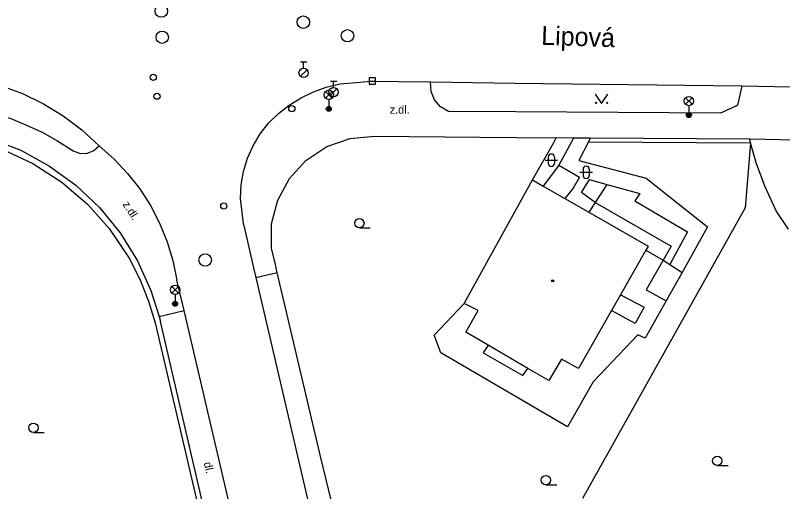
# Model space of a CAD drawing. Extents: x -600309 to -598967, y -1161267 to -1160292.
# Drawn here: x -600131.5 to -600069.9, y -1160658.3 to -1160620.1 of the extents above; entities that cross this region are included whole.
import ezdxf

# ---------------------------------------------------------------- set-up
doc = ezdxf.new("R2010")
doc.units = 0
for name, color, linetype in [('Level 10', 7, 'Continuous'), ('Level 11', 7, 'Continuous'), ('Level 27', 7, 'Continuous'), ('Level 28', 7, 'Continuous'), ('Level 31', 7, 'Continuous'), ('Level 33', 7, 'Continuous'), ('Level 36', 7, 'Continuous'), ('Level 39', 7, 'Continuous'), ('Level 40', 7, 'Continuous'), ('Level 49', 7, 'Continuous'), ('Level 5', 7, 'Continuous'), ('Level 51', 7, 'Continuous'), ('Level 54', 7, 'Continuous'), ('Level 7', 7, 'Continuous'), ('Level 8', 7, 'Continuous')]:
    doc.layers.add(name, color=color, linetype=linetype)

msp = doc.modelspace()

# ---------------------------------------------------------------- linework, layer by layer
at = {"layer": 'Level 10'}
for points in [[(-600138.2, -1160624.83), (-600136.33, -1160624.94), (-600134.49, -1160625.24), (-600132.68, -1160625.71), (-600130.93, -1160626.35), (-600129.24, -1160627.17), (-600127.65, -1160628.14), (-600126.1599, -1160629.26), (-600124.78, -1160630.53)], [(-600113.21, -1160636.57), (-600113.43, -1160634.76), (-600113.37, -1160633.67), (-600113.18, -1160632.59), (-600112.86, -1160631.54), (-600112.4099, -1160630.53), (-600111.85, -1160629.59), (-600111.18, -1160628.7199), (-600110.38, -1160627.95), (-600109.51, -1160627.27), (-600108.57, -1160626.69), (-600107.58, -1160626.21), (-600106.54, -1160625.83), (-600105.46, -1160625.57), (-600104.1546, -1160625.4632), (-600103.26, -1160625.39)], [(-600098.17, -1160625.44), (-600103.26, -1160625.39)], [(-600073.18, -1160625.76), (-600091.42, -1160625.53), (-600098.17, -1160625.44)], [(-600067.9699, -1160625.86), (-600073.18, -1160625.76)], [(-600124.78, -1160630.53), (-600123.59, -1160631.59), (-600122.5, -1160632.75), (-600121.52, -1160634), (-600120.6599, -1160635.34), (-600119.92, -1160636.75), (-600119.32, -1160638.23)], [(-600113.17, -1160636.94), (-600113.21, -1160636.57)], [(-600113.17, -1160636.94), (-600112.3812, -1160640.323), (-600112.2, -1160641.1)], [(-600119.32, -1160638.23), (-600118.85, -1160639.75), (-600118.53, -1160641.31)], [(-600117.96, -1160643.76), (-600118.53, -1160641.31)], [(-600112.2, -1160641.1), (-600107.45, -1160661.4)], [(-600112.78, -1160665.83), (-600117.96, -1160643.76)]]:
    msp.add_lwpolyline(points, dxfattribs=at)
at = {"layer": 'Level 11'}
for points in [[(-600096.74, -1160627.79), (-600097.37, -1160627.4099), (-600097.85, -1160626.85), (-600098.12, -1160626.17), (-600098.17, -1160625.44)], [(-600073.18, -1160625.76), (-600073.54, -1160627.28), (-600073.627, -1160627.321), (-600074.9, -1160627.92), (-600091.34, -1160627.8221), (-600096.74, -1160627.79)], [(-600138.52, -1160627.06), (-600137.1599, -1160627.1599), (-600135.81, -1160627.33), (-600134.48, -1160627.6), (-600131.86, -1160628.36), (-600130.6, -1160628.87), (-600129.36, -1160629.45), (-600128.17, -1160630.1)], [(-600128.17, -1160630.1), (-600126.8, -1160630.98)], [(-600126.8, -1160630.98), (-600126.27, -1160631.15), (-600125.71, -1160631.12), (-600125.19, -1160630.9099), (-600124.78, -1160630.53)], [(-600112.2, -1160641.1), (-600110.48, -1160640.7)], [(-600119.9699, -1160644.2199), (-600117.96, -1160643.76)]]:
    msp.add_lwpolyline(points, dxfattribs=at)
at = {"layer": 'Level 27'}
msp.add_line((-600103.09, -1160625.34), (-600102.59, -1160625.34), dxfattribs=at)
msp.add_lwpolyline([(-600103.09, -1160625.59), (-600102.59, -1160625.59), (-600102.59, -1160625.09), (-600103.09, -1160625.09)], close=True, dxfattribs=at)
for centre in [(-600119.78, -1160619.73), (-600108.39, -1160620.62), (-600119.71, -1160621.83), (-600104.84, -1160621.71), (-600116.26, -1160639.7)]:
    msp.add_circle(centre, 0.5, dxfattribs=at)
at = {"layer": 'Level 28'}
for p, q in [((-600108.61, -1160623.815), (-600108.11, -1160623.815)), ((-600108.36, -1160624.315), (-600108.36, -1160623.815)), ((-600108.618, -1160624.962), (-600108.088, -1160624.432)), ((-600106.21, -1160625.355), (-600105.71, -1160625.355)), ((-600105.96, -1160625.855), (-600105.96, -1160625.355)), ((-600106.218, -1160626.502), (-600105.688, -1160625.972))]:
    msp.add_line(p, q, dxfattribs=at)
for centre, radius in [((-600108.36, -1160624.69), 0.375), ((-600120.43, -1160625.04), 0.25), ((-600105.96, -1160626.23), 0.375), ((-600120.13, -1160626.56), 0.25), ((-600109.31, -1160627.56), 0.25)]:
    msp.add_circle(centre, radius, dxfattribs=at)
at = {"layer": 'Level 31'}
msp.add_circle((-600114.77, -1160635.37), 0.25, dxfattribs=at)
at = {"layer": 'Level 33'}
for p, q in [((-600106.605, -1160626.71), (-600106.075, -1160626.18)), ((-600106.605, -1160626.18), (-600106.075, -1160626.71)), ((-600106.34, -1160626.82), (-600106.34, -1160627.57)), ((-600077.705, -1160627.21), (-600077.175, -1160626.68)), ((-600077.705, -1160626.68), (-600077.175, -1160627.21)), ((-600077.44, -1160627.32), (-600077.44, -1160628.07)), ((-600118.945, -1160642.35), (-600118.415, -1160641.82)), ((-600118.945, -1160641.82), (-600118.415, -1160642.35)), ((-600118.68, -1160642.46), (-600118.68, -1160643.21))]:
    msp.add_line(p, q, dxfattribs=at)
for centre, radius in [((-600106.34, -1160626.445), 0.375), ((-600077.44, -1160626.945), 0.375), ((-600106.34, -1160627.57), 0.2), ((-600106.34, -1160627.57), 0.1445), ((-600106.34, -1160627.57), 0.0876), ((-600077.44, -1160628.07), 0.2), ((-600077.44, -1160628.07), 0.1445), ((-600077.44, -1160628.07), 0.0876), ((-600118.68, -1160642.085), 0.375), ((-600118.68, -1160643.21), 0.2), ((-600118.68, -1160643.21), 0.1445), ((-600118.68, -1160643.21), 0.0876)]:
    msp.add_circle(centre, radius, dxfattribs=at)
at = {"layer": 'Level 36'}
for p, q in [((-600088.7259, -1160631.446), (-600088.7259, -1160631.946)), ((-600088.2259, -1160631.446), (-600088.2259, -1160631.946)), ((-600088.9759, -1160631.696), (-600087.9759, -1160631.696)), ((-600086.186, -1160632.666), (-600085.186, -1160632.666)), ((-600085.936, -1160632.416), (-600085.936, -1160632.916)), ((-600085.436, -1160632.416), (-600085.436, -1160632.916)), ((-600103.89, -1160637.125), (-600103.015, -1160637.125)), ((-600130.05, -1160653.5349), (-600129.175, -1160653.5349)), ((-600075.1599, -1160656.175), (-600074.2849, -1160656.175)), ((-600088.92, -1160657.735), (-600088.045, -1160657.735))]:
    msp.add_line(p, q, dxfattribs=at)
msp.add_lwpolyline([(-600084.95, -1160626.39), (-600084.45, -1160627.14), (-600083.95, -1160626.39)], dxfattribs=at)
for centre, radius in [((-600084.9002, -1160627.0898), 0.05), ((-600084.0008, -1160627.0898), 0.05), ((-600103.8901, -1160636.7499), 0.375), ((-600130.0501, -1160653.1598), 0.375), ((-600075.16, -1160655.7999), 0.375), ((-600088.9201, -1160657.3599), 0.375)]:
    msp.add_circle(centre, radius, dxfattribs=at)
for centre, start, end in [((-600088.4756, -1160631.4463), 0, 180), ((-600088.4756, -1160631.9463), 180, 0), ((-600085.6857, -1160632.4163), 0, 180), ((-600085.6857, -1160632.9163), 180, 0)]:
    msp.add_arc(centre, 0.25, start, end, dxfattribs=at)
at = {"layer": 'Level 39'}
for radius in [0.09, 0.0398]:
    msp.add_circle((-600088.37, -1160641.37), radius, dxfattribs=at)
at = {"layer": 'Level 5'}
for points in [[(-600095.4699, -1160643.19), (-600090, -1160633.27)], [(-600090, -1160633.27), (-600089.13, -1160633.77)], [(-600089.13, -1160633.77), (-600087.4, -1160634.76)], [(-600087.4, -1160634.76), (-600085.4699, -1160635.87)], [(-600085.4699, -1160635.87), (-600080.7199, -1160638.6)], [(-600080.89, -1160638.9), (-600082.93, -1160642.49)], [(-600080.7199, -1160638.6), (-600080.89, -1160638.9)], [(-600082.93, -1160642.49), (-600083.65, -1160643.76)], [(-600094.36, -1160643.74), (-600095.4699, -1160643.19)], [(-600095.34, -1160645.48), (-600094.36, -1160643.74)], [(-600083.65, -1160643.76), (-600086.29, -1160648.4)], [(-600093.55, -1160646.53), (-600095.34, -1160645.48)], [(-600090.36, -1160648.4), (-600093.55, -1160646.53)], [(-600087.6599, -1160647.65), (-600088.69, -1160649.37)], [(-600086.29, -1160648.4), (-600087.6599, -1160647.65)], [(-600088.69, -1160649.37), (-600090.36, -1160648.4)]]:
    msp.add_lwpolyline(points, dxfattribs=at)
at = {"layer": 'Level 51'}
for points in [[(-600088.32, -1160630.33), (-600088.08, -1160629.9099)], [(-600085.51, -1160630.21), (-600086.27, -1160631.71)], [(-600090, -1160633.27), (-600088.32, -1160630.33)], [(-600072.49, -1160630.31), (-600072.93, -1160635.52)], [(-600072.01, -1160631.98), (-600072.49, -1160630.31)], [(-600086.27, -1160631.71), (-600080.86, -1160633.13)], [(-600071.33, -1160633.83), (-600072.01, -1160631.98)], [(-600080.86, -1160633.13), (-600075.94, -1160637.03)], [(-600070.43, -1160635.75), (-600071.33, -1160633.83)], [(-600072.93, -1160635.52), (-600085.98, -1160658.83)], [(-600069.44, -1160637.23), (-600070.43, -1160635.75)], [(-600075.94, -1160637.03), (-600077.98, -1160640.7)], [(-600077.98, -1160640.7), (-600079.27, -1160642.98)], [(-600097.88, -1160645.7199), (-600095.4699, -1160643.19)], [(-600079.27, -1160642.98), (-600080.95, -1160645.9699)], [(-600097.34, -1160647.1599), (-600097.88, -1160645.7199)], [(-600081.54, -1160645.71), (-600085.13, -1160649.4699)], [(-600080.95, -1160645.9699), (-600081.54, -1160645.71)], [(-600087.19, -1160653.09), (-600097.34, -1160647.1599)], [(-600085.13, -1160649.4699), (-600087.19, -1160653.09)]]:
    msp.add_lwpolyline(points, dxfattribs=at)
at = {"layer": 'Level 54'}
for points in [[(-600086.69, -1160629.92), (-600087.89, -1160632.09)], [(-600087.89, -1160632.09), (-600089.13, -1160633.77)], [(-600087.89, -1160632.09), (-600086.23, -1160633.06)], [(-600086.23, -1160633.06), (-600086.7199, -1160633.94)], [(-600086.06, -1160634.28), (-600085.4099, -1160633.23)], [(-600085.4099, -1160633.23), (-600084.02, -1160633.65)], [(-600086.7199, -1160633.94), (-600087.4, -1160634.76)], [(-600084.02, -1160633.65), (-600084.96, -1160635.08)], [(-600084.02, -1160633.65), (-600081.38, -1160634.37)], [(-600084.96, -1160635.08), (-600086.06, -1160634.28)], [(-600081.38, -1160634.37), (-600081.78, -1160634.94)], [(-600084.96, -1160635.08), (-600085.4699, -1160635.87)], [(-600084.96, -1160635.08), (-600078.85, -1160638.59)], [(-600081.78, -1160634.94), (-600077.54, -1160637.43)], [(-600077.54, -1160637.43), (-600078.9699, -1160640.07)], [(-600080.89, -1160638.9), (-600079.51, -1160639.7199)], [(-600078.85, -1160638.59), (-600079.51, -1160639.7199)], [(-600079.51, -1160639.7199), (-600080.87, -1160642.1)], [(-600079.51, -1160639.7199), (-600078.9699, -1160640.07)], [(-600078.9699, -1160640.07), (-600077.98, -1160640.7)], [(-600082.93, -1160642.49), (-600081.02, -1160643.49)], [(-600080.87, -1160642.1), (-600079.27, -1160642.98)], [(-600081.74, -1160644.8), (-600083.65, -1160643.76)], [(-600081.02, -1160643.49), (-600081.74, -1160644.8)], [(-600093.55, -1160646.53), (-600093.96, -1160647.14)], [(-600093.96, -1160647.14), (-600090.78, -1160648.96)], [(-600090.78, -1160648.96), (-600090.36, -1160648.4)]]:
    msp.add_lwpolyline(points, dxfattribs=at)
at = {"layer": 'Level 7'}
for points in [[(-600135.1, -1160629.51), (-600133.69, -1160629.89), (-600131.05, -1160630.9), (-600128.76, -1160632.1599), (-600126.64, -1160633.7), (-600124.74, -1160635.5), (-600123.09, -1160637.53), (-600121.7, -1160639.76), (-600120.62, -1160642.14), (-600119.9699, -1160644.2199)], [(-600135.24, -1160629.9699), (-600132.6, -1160630.78), (-600130.09, -1160631.95), (-600127.77, -1160633.45), (-600125.67, -1160635.25), (-600123.9699, -1160637.17), (-600122.32, -1160639.63), (-600121.45, -1160641.37), (-600120.8, -1160642.99), (-600120.28, -1160644.75)], [(-600110.48, -1160640.7), (-600110.6564, -1160639.9523), (-600110.94, -1160638.75), (-600110.93, -1160636.8), (-600110.44, -1160634.89), (-600109.49, -1160633.15), (-600108.19, -1160631.73), (-600106.5, -1160630.6), (-600104.63, -1160629.95), (-600102.67, -1160629.76)], [(-600102.67, -1160629.76), (-600094.2199, -1160629.84)], [(-600094.2199, -1160629.84), (-600091.2524, -1160629.8731), (-600088.08, -1160629.9099)], [(-600085.37, -1160629.93), (-600085.51, -1160630.21)], [(-600085.51, -1160630.21), (-600072.49, -1160630.31)], [(-600072.54, -1160630), (-600085.37, -1160629.93)], [(-600072.49, -1160630.31), (-600072.54, -1160630)], [(-600107.05, -1160655.2199), (-600110.48, -1160640.7)], [(-600119.9699, -1160644.2199), (-600119.84, -1160644.64)], [(-600120.28, -1160644.75), (-600112.04, -1160679.96)], [(-600111.65, -1160679.9), (-600119.84, -1160644.64)], [(-600105.65, -1160661.04), (-600107.05, -1160655.2199)]]:
    msp.add_lwpolyline(points, dxfattribs=at)
at = {"layer": 'Level 8'}
for points in [[(-600086.69, -1160629.92), (-600088.08, -1160629.9099)], [(-600085.37, -1160629.93), (-600086.69, -1160629.92)], [(-600068.88, -1160630.09), (-600072.54, -1160630)]]:
    msp.add_lwpolyline(points, dxfattribs=at)

# ---------------------------------------------------------------- texts
at = {"layer": 'Level 40'}
msp.add_text('z.dl.', height=0.65, dxfattribs=at).set_placement((-600101.45, -1160627.96))
for s, rotation, p in [('z.dl.', 302.57, (-600122.92, -1160635.23)), ('dl.', 283.37, (-600116.39, -1160655.98))]:
    msp.add_text(s, height=0.65, rotation=rotation, dxfattribs=at).set_placement(p)
at = {"layer": 'Level 49'}
msp.add_text('Lipová', height=1.5, rotation=358.06, dxfattribs=at).set_placement((-600089.31, -1160622.43))

doc.saveas('drawing.dxf')
